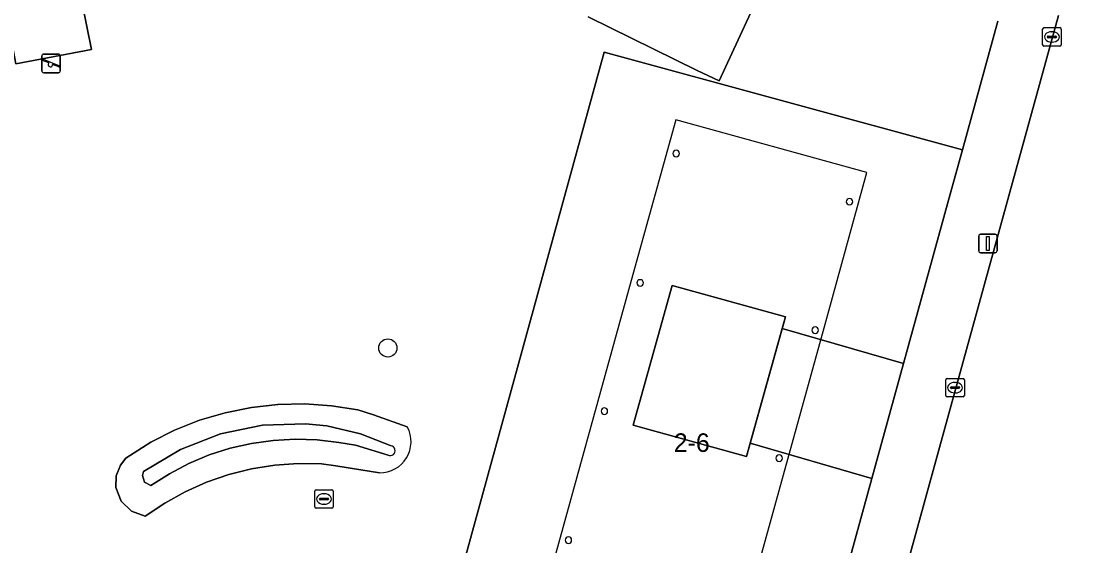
# Model space of a CAD drawing. Extents: x 163008 to 163854, y 382777 to 383982.
# Drawn here: x 163099.4 to 163156.5, y 383858.9 to 383887.2 of the extents above; entities that cross this region are included whole.
import ezdxf

# ---------------------------------------------------------------- set-up
doc = ezdxf.new("R2010")
doc.units = 0
for name, color, linetype in [('IMGEO_Boom', 7, 'Continuous'), ('IMGEO_Groenvoorziening', 7, 'Continuous'), ('IMGEO_Kolk', 7, 'Continuous'), ('IMGEO_Lichtmast', 7, 'Continuous'), ('IMGEO_Loofbos', 7, 'Continuous'), ('IMGEO_Pand', 7, 'Continuous'), ('IMGEO_Pand_nummerreeks', 7, 'Continuous'), ('IMGEO_Pand_overbouw', 7, 'Continuous'), ('IMGEO_Parkeervlak_open', 7, 'Continuous'), ('IMGEO_Rijbaan_lokaal_gesloten', 7, 'Continuous'), ('IMGEO_Rioolput', 7, 'Continuous'), ('IMGEO_Speelvoorziening', 7, 'Continuous'), ('IMGEO_Voetpad_halfverhard', 7, 'Continuous'), ('IMGEO_Voetpad_open', 7, 'Continuous')]:
    doc.layers.add(name, color=color, linetype=linetype)

msp = doc.modelspace()

# ---------------------------------------------------------------- linework, layer by layer
at = {"layer": 'IMGEO_Boom'}
msp.add_circle((163119.142, 383869.567), 0.489, dxfattribs=at)
at = {"layer": 'IMGEO_Groenvoorziening'}
for points in [[(163092.157, 383895.608), (163084.372, 383886.793), (163082.541, 383885.534), (163084.876, 383881.1), (163086.118, 383877.989), (163087.829, 383872.409), (163088.44, 383869.28), (163092.069, 383851.423), (163094.059, 383838.222), (163096.364, 383830.134), (163100.848, 383817.807), (163121.342, 383804.817), (163124.091, 383801.169), (163124.731, 383800.733), (163127.108, 383799.113), (163138.66, 383841.082), (163139.242, 383840.936), (163142.066, 383851.198), (163122.803, 383856.434), (163130.777, 383885.495)], [(163142.177, 383895.237), (163136.967, 383883.938), (163135.78, 383884.499), (163129.923, 383887.396)], [(163130.777, 383885.495), (163150.057, 383880.23), (163151.963, 383887.155)], [(163120.189, 383865.315), (163118.372, 383865.972), (163117.526, 383866.232), (163116.104, 383866.457), (163114.668, 383866.554), (163113.229, 383866.524), (163111.798, 383866.365), (163110.387, 383866.08), (163109.007, 383865.671), (163107.669, 383865.14), (163106.383, 383864.493), (163105.043, 383863.629), (163104.75, 383863.26), (163104.524, 383862.676), (163104.51, 383862.05), (163104.79, 383861.321), (163105.35, 383860.776), (163106.086, 383860.516), (163107.135, 383861.216), (163108.24, 383861.824), (163109.393, 383862.335), (163110.585, 383862.745), (163111.809, 383863.051), (163113.054, 383863.25), (163114.312, 383863.342), (163115.573, 383863.326), (163116.336, 383863.218), (163118.692, 383862.848)], [(163118.692, 383862.848), (163116.336, 383863.218), (163115.573, 383863.326), (163114.312, 383863.342), (163113.054, 383863.25), (163111.809, 383863.051), (163110.585, 383862.745), (163109.393, 383862.335), (163108.24, 383861.824), (163107.135, 383861.216), (163106.086, 383860.516), (163105.35, 383860.776), (163104.79, 383861.321), (163104.51, 383862.05), (163104.524, 383862.676), (163104.75, 383863.26), (163105.043, 383863.629), (163106.383, 383864.493), (163107.669, 383865.14), (163109.007, 383865.671), (163110.387, 383866.08), (163111.798, 383866.365), (163113.229, 383866.524), (163114.668, 383866.554), (163116.104, 383866.457), (163117.526, 383866.232)], [(163117.526, 383866.232), (163118.372, 383865.972), (163120.189, 383865.315)], [(163119.316, 383864.305), (163117.674, 383864.945), (163115.865, 383865.377), (163114.712, 383865.489), (163112.4, 383865.415), (163110.134, 383864.95), (163107.981, 383864.105), (163106.002, 383862.907), (163105.937, 383862.7), (163106.053, 383862.334), (163106.396, 383862.161), (163107.391, 383862.798), (163108.437, 383863.347), (163109.526, 383863.804), (163110.65, 383864.165), (163111.802, 383864.428), (163112.972, 383864.591), (163114.151, 383864.652), (163115.332, 383864.612), (163116.505, 383864.47), (163117.403, 383864.33), (163119.16, 383863.788)], [(163119.16, 383863.788), (163117.403, 383864.33), (163116.505, 383864.47), (163115.332, 383864.612), (163114.151, 383864.652), (163112.972, 383864.591), (163111.802, 383864.428), (163110.65, 383864.165), (163109.526, 383863.804), (163108.437, 383863.347), (163107.391, 383862.798), (163106.396, 383862.161), (163106.053, 383862.334), (163105.937, 383862.7), (163106.002, 383862.907), (163107.981, 383864.105), (163110.134, 383864.95), (163112.4, 383865.415), (163114.712, 383865.489), (163115.865, 383865.377), (163117.674, 383864.945), (163119.316, 383864.305)]]:
    msp.add_lwpolyline(points, dxfattribs=at)
msp.add_lwpolyline([(163099.135, 383884.854), (163097.958, 383890.989), (163101.956, 383891.753), (163103.195, 383885.629)], close=True, dxfattribs=at)
for centre, radius, start, end in [((163118.715, 383864.522), 1.674, 269.2032, 28.2973), ((163118.715, 383864.522), 1.674, 269.2032, 28.2973), ((163119.262, 383864.039), 0.271, 247.8377, 78.5809), ((163119.262, 383864.039), 0.271, 247.8377, 78.5809)]:
    msp.add_arc(centre, radius, start, end, dxfattribs=at)
at = {"layer": 'IMGEO_Kolk'}
for p, q in [((163154.368, 383885.881), (163154.368, 383886.733)), ((163154.443, 383886.807), (163155.295, 383886.807)), ((163155.369, 383886.733), (163155.369, 383885.881)), ((163154.627, 383886.301), (163154.627, 383886.313)), ((163155.065, 383886.264), (163154.667, 383886.264)), ((163154.67, 383886.35), (163155.068, 383886.35)), ((163154.856, 383886.587), (163154.881, 383886.587)), ((163155.111, 383886.313), (163155.111, 383886.301)), ((163155.295, 383885.807), (163154.443, 383885.807)), ((163154.879, 383886.027), (163154.854, 383886.027)), ((163149.16, 383867.002), (163149.16, 383867.854)), ((163149.235, 383867.928), (163150.087, 383867.928)), ((163150.161, 383867.854), (163150.161, 383867.002)), ((163149.419, 383867.422), (163149.419, 383867.434)), ((163149.857, 383867.385), (163149.459, 383867.385)), ((163149.462, 383867.471), (163149.86, 383867.471)), ((163149.648, 383867.708), (163149.673, 383867.708)), ((163149.903, 383867.434), (163149.903, 383867.422)), ((163150.087, 383866.928), (163149.235, 383866.928)), ((163149.671, 383867.148), (163149.646, 383867.148))]:
    msp.add_line(p, q, dxfattribs=at)
for points in [[(163154.368, 383885.881), (163154.368, 383886.733)], [(163154.443, 383886.807), (163155.295, 383886.807)], [(163155.369, 383886.733), (163155.369, 383885.881)], [(163155.295, 383885.807), (163154.443, 383885.807)], [(163149.16, 383867.002), (163149.16, 383867.854)], [(163149.235, 383867.928), (163150.087, 383867.928)], [(163150.161, 383867.854), (163150.161, 383867.002)], [(163150.087, 383866.928), (163149.235, 383866.928)]]:
    msp.add_lwpolyline(points, dxfattribs=at)
for centre, radius, start, end in [((163154.445, 383886.731), 0.0765, 91.552, 178.448), ((163154.445, 383886.731), 0.0765, 91.552, 178.448), ((163155.293, 383886.731), 0.0765, 1.552, 88.448), ((163155.293, 383886.731), 0.0765, 1.552, 88.448), ((163154.667, 383886.31), 0.0403, 85.8775, 175.7526), ((163154.664, 383886.3), 0.0366, 178.938, 274.7102), ((163155.068, 383886.307), 0.043, 264.8664, 352.4533), ((163155.072, 383886.312), 0.0386, 1.7309, 96.639), ((163154.445, 383885.883), 0.0765, 181.552, 268.448), ((163154.445, 383885.883), 0.0765, 181.552, 268.448), ((163155.293, 383885.883), 0.0765, 271.552, 358.448), ((163155.293, 383885.883), 0.0765, 271.552, 358.448), ((163149.237, 383867.852), 0.0765, 91.552, 178.448), ((163149.237, 383867.852), 0.0765, 91.552, 178.448), ((163150.085, 383867.852), 0.0765, 1.552, 88.448), ((163150.085, 383867.852), 0.0765, 1.552, 88.448), ((163149.459, 383867.431), 0.0403, 85.8775, 175.7526), ((163149.456, 383867.421), 0.0366, 178.938, 274.7102), ((163149.86, 383867.428), 0.043, 264.8664, 352.4533), ((163149.864, 383867.433), 0.0386, 1.7309, 96.639), ((163149.237, 383867.004), 0.0765, 181.552, 268.448), ((163149.237, 383867.004), 0.0765, 181.552, 268.448), ((163150.085, 383867.004), 0.0765, 271.552, 358.448), ((163150.085, 383867.004), 0.0765, 271.552, 358.448)]:
    msp.add_arc(centre, radius, start, end, dxfattribs=at)
for centre, major_axis, ratio, start_param, end_param in [((163154.855, 383886.307), (-0.387, 0.002), 0.722429, 4.712389, 7.853982), ((163154.88, 383886.307), (-0.39, 0.002), 0.717154, 1.570796, 4.712389), ((163149.647, 383867.428), (-0.387, 0.002), 0.722429, 4.712389, 7.853982), ((163149.672, 383867.428), (-0.39, 0.002), 0.717154, 1.570796, 4.712389)]:
    msp.add_ellipse(centre, major_axis=major_axis, ratio=ratio, start_param=start_param, end_param=end_param, dxfattribs=at)
at = {"layer": 'IMGEO_Lichtmast'}
for p, q in [((163150.929, 383874.789), (163150.929, 383875.589)), ((163150.929, 383875.589), (163150.929, 383874.789)), ((163151.029, 383875.689), (163151.819, 383875.689)), ((163151.819, 383875.689), (163151.029, 383875.689)), ((163151.919, 383875.589), (163151.919, 383874.789)), ((163151.919, 383874.789), (163151.919, 383875.589)), ((163151.819, 383874.689), (163151.029, 383874.689)), ((163151.029, 383874.689), (163151.819, 383874.689))]:
    msp.add_line(p, q, dxfattribs=at)
msp.add_lwpolyline([(163151.349, 383875.564), (163151.499, 383875.564), (163151.499, 383874.814), (163151.349, 383874.814), (163151.349, 383875.564)], dxfattribs=at)
for centre, start, end in [((163151.029, 383875.589), 90, 180), ((163151.029, 383875.589), 90, 180), ((163151.819, 383875.589), 0, 90), ((163151.819, 383875.589), 360, 90), ((163151.029, 383874.789), 180, 270), ((163151.029, 383874.789), 180, 270), ((163151.819, 383874.789), 270, 0), ((163151.819, 383874.789), 270, 0)]:
    msp.add_arc(centre, 0.1, start, end, dxfattribs=at)
at = {"layer": 'IMGEO_Loofbos'}
msp.add_lwpolyline([(163129.923, 383887.396), (163135.78, 383884.499), (163136.967, 383883.938), (163142.177, 383895.237)], dxfattribs=at)
at = {"layer": 'IMGEO_Pand'}
msp.add_lwpolyline([(163140.356, 383870.621), (163140.527, 383871.238), (163134.447, 383872.935), (163132.349, 383865.412), (163138.439, 383863.717), (163138.638, 383864.435)], close=True, dxfattribs=at)
for centre, start, end in [((163134.655, 383880.033), 90, 270), ((163134.655, 383880.033), 270, 90), ((163143.977, 383877.44), 90, 270), ((163143.977, 383877.44), 270, 90), ((163132.714, 383873.064), 90, 270), ((163132.714, 383873.064), 270, 90), ((163142.132, 383870.527), 90, 270), ((163142.132, 383870.527), 270, 90), ((163130.792, 383866.167), 90, 270), ((163130.792, 383866.167), 270, 90), ((163140.198, 383863.631), 90, 270), ((163140.198, 383863.631), 270, 90), ((163128.856, 383859.222), 90, 270), ((163128.856, 383859.222), 270, 90)]:
    msp.add_arc(centre, 0.175, start, end, dxfattribs=at)
at = {"layer": 'IMGEO_Pand_overbouw'}
for points in [[(163144.919, 383879.006), (163134.627, 383881.853), (163132.324, 383873.528), (163127.939, 383857.68), (163138.247, 383854.822), (163142.615, 383870.655)], [(163140.527, 383871.238), (163138.439, 383863.717), (163132.349, 383865.412), (163134.447, 383872.935)]]:
    msp.add_lwpolyline(points, close=True, dxfattribs=at)
at = {"layer": 'IMGEO_Parkeervlak_open'}
msp.add_arc((163552.202, 383686.979), 428.387, 155.43858, 158.34041, dxfattribs=at)
at = {"layer": 'IMGEO_Rijbaan_lokaal_gesloten'}
msp.add_lwpolyline([(163155.217, 383887.463), (163137.899, 383824.53), (163135.361, 383815.823), (163131.164, 383802.854), (163127.809, 383790.691)], dxfattribs=at)
at = {"layer": 'IMGEO_Rioolput'}
for p, q in [((163115.206, 383861.008), (163115.206, 383861.86)), ((163115.281, 383861.934), (163116.133, 383861.934)), ((163115.694, 383861.714), (163115.719, 383861.714)), ((163116.207, 383861.86), (163116.207, 383861.008)), ((163116.133, 383860.934), (163115.281, 383860.934)), ((163115.465, 383861.428), (163115.465, 383861.44)), ((163115.903, 383861.391), (163115.505, 383861.391)), ((163115.508, 383861.477), (163115.906, 383861.477)), ((163115.717, 383861.154), (163115.692, 383861.154)), ((163115.949, 383861.44), (163115.949, 383861.428))]:
    msp.add_line(p, q, dxfattribs=at)
for points in [[(163115.206, 383861.008), (163115.206, 383861.86)], [(163115.281, 383861.934), (163116.133, 383861.934)], [(163116.207, 383861.86), (163116.207, 383861.008)], [(163116.133, 383860.934), (163115.281, 383860.934)]]:
    msp.add_lwpolyline(points, dxfattribs=at)
for centre, radius, start, end in [((163115.283, 383861.858), 0.0765, 91.552, 178.448), ((163115.283, 383861.858), 0.0765, 91.552, 178.448), ((163116.131, 383861.858), 0.0765, 1.552, 88.448), ((163116.131, 383861.858), 0.0765, 1.552, 88.448), ((163115.283, 383861.01), 0.0765, 181.552, 268.448), ((163115.283, 383861.01), 0.0765, 181.552, 268.448), ((163115.505, 383861.437), 0.0403, 85.8775, 175.7526), ((163115.502, 383861.427), 0.0366, 178.938, 274.7102), ((163115.906, 383861.434), 0.043, 264.8664, 352.4533), ((163115.91, 383861.439), 0.0386, 1.7309, 96.639), ((163116.131, 383861.01), 0.0765, 271.552, 358.448), ((163116.131, 383861.01), 0.0765, 271.552, 358.448)]:
    msp.add_arc(centre, radius, start, end, dxfattribs=at)
for centre, major_axis, ratio, start_param, end_param in [((163115.693, 383861.434), (-0.387, 0.002), 0.722429, 4.712389, 7.853982), ((163115.718, 383861.434), (-0.39, 0.002), 0.717154, 1.570796, 4.712389)]:
    msp.add_ellipse(centre, major_axis=major_axis, ratio=ratio, start_param=start_param, end_param=end_param, dxfattribs=at)
at = {"layer": 'IMGEO_Speelvoorziening'}
for p, q in [((163100.525, 383884.481), (163100.525, 383885.281)), ((163100.525, 383885.281), (163100.525, 383884.481)), ((163100.908, 383884.909), (163100.569, 383885.046)), ((163100.594, 383885.106), (163101.47, 383884.753)), ((163100.625, 383885.381), (163101.415, 383885.381)), ((163101.415, 383885.381), (163100.625, 383885.381)), ((163101.515, 383885.281), (163101.515, 383884.481)), ((163101.515, 383884.481), (163101.515, 383885.281)), ((163101.415, 383884.381), (163100.625, 383884.381)), ((163100.625, 383884.381), (163101.415, 383884.381)), ((163101.446, 383884.693), (163101.106, 383884.83))]:
    msp.add_line(p, q, dxfattribs=at)
for centre, radius, start, end in [((163100.625, 383885.281), 0.1, 90, 180), ((163100.625, 383885.281), 0.1, 90, 180), ((163100.582, 383885.076), 0.0327, 68.078, 248.078), ((163100.987, 383884.819), 0.12, 130.9928, 5.1632), ((163101.415, 383885.281), 0.1, 0, 90), ((163101.415, 383885.281), 0.1, 360, 90), ((163100.625, 383884.481), 0.1, 180, 270), ((163100.625, 383884.481), 0.1, 180, 270), ((163101.415, 383884.481), 0.1, 270, 0), ((163101.415, 383884.481), 0.1, 270, 0), ((163101.458, 383884.723), 0.0327, 248.078, 68.078)]:
    msp.add_arc(centre, radius, start, end, dxfattribs=at)
at = {"layer": 'IMGEO_Voetpad_halfverhard'}
msp.add_lwpolyline([(163149.402, 383877.851), (163150.057, 383880.23), (163130.777, 383885.495), (163122.803, 383856.434), (163142.066, 383851.198), (163142.742, 383853.653), (163145.186, 383862.532), (163138.638, 383864.435), (163138.439, 383863.717), (163132.349, 383865.412), (163134.447, 383872.935), (163140.527, 383871.238), (163140.356, 383870.621), (163146.893, 383868.734)], close=True, dxfattribs=at)
for centre, start, end in [((163134.655, 383880.033), 90, 270), ((163134.655, 383880.033), 270, 90), ((163143.977, 383877.44), 90, 270), ((163143.977, 383877.44), 270, 90), ((163132.714, 383873.064), 90, 270), ((163132.714, 383873.064), 270, 90), ((163142.132, 383870.527), 90, 270), ((163142.132, 383870.527), 270, 90), ((163130.792, 383866.167), 90, 270), ((163130.792, 383866.167), 270, 90), ((163140.198, 383863.631), 90, 270), ((163140.198, 383863.631), 270, 90), ((163128.856, 383859.222), 90, 270), ((163128.856, 383859.222), 270, 90)]:
    msp.add_arc(centre, 0.175, start, end, dxfattribs=at)
at = {"layer": 'IMGEO_Voetpad_open'}
for points in [[(163099.135, 383884.854), (163103.195, 383885.629), (163101.956, 383891.753), (163097.958, 383890.989)], [(163146.893, 383868.734), (163140.356, 383870.621), (163138.638, 383864.435), (163145.186, 383862.532)]]:
    msp.add_lwpolyline(points, close=True, dxfattribs=at)
for points in [[(163127.809, 383790.691), (163131.164, 383802.854), (163135.361, 383815.823), (163137.899, 383824.53), (163155.217, 383887.463)], [(163151.963, 383887.155), (163150.057, 383880.23), (163149.402, 383877.851), (163146.893, 383868.734), (163145.186, 383862.532), (163142.742, 383853.653), (163142.066, 383851.198), (163139.242, 383840.936), (163128.142, 383800.608), (163127.632, 383798.756), (163126.5, 383794.642)]]:
    msp.add_lwpolyline(points, dxfattribs=at)
msp.add_arc((163552.202, 383686.979), 428.387, 155.43858, 158.34041, dxfattribs=at)

# ---------------------------------------------------------------- texts
at = {"layer": 'IMGEO_Pand_nummerreeks'}
msp.add_text('2-6', height=1, dxfattribs=at).set_placement((163134.526, 383863.969))

doc.saveas('drawing.dxf')
